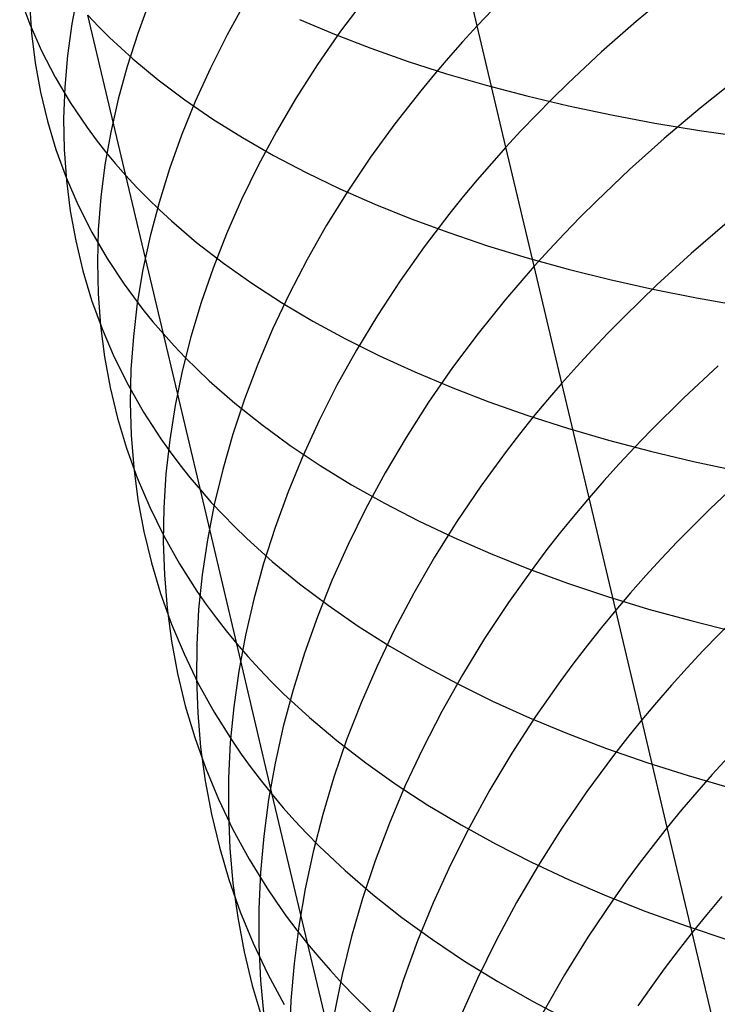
# Model space of a CAD drawing. Extents: x -383 to 1849, y -1185 to -529.
# Tile 503 of 656: x 431 to 437, y -1081 to -1072. Entities that reach past the tile are written whole.
import ezdxf

# ---------------------------------------------------------------- set-up
doc = ezdxf.new("R2010")
doc.units = 0
doc.layers.add('PREDEFINITO', color=7, linetype='CONTINUOUS')

msp = doc.modelspace()

# ---------------------------------------------------------------- linework, layer by layer
at = {"layer": 'PREDEFINITO'}
for p, q in [((434.9872, -1072.1156, 517.5866), (434.7176, -1070.9805, 516.5682)), ((431.3115, -1071.8031, 508.4061), (431.2567, -1072.0965, 508.0141)), ((436.7813, -1071.7999, 519.8678), (436.4498, -1072.0753, 519.6387)), ((430.7776, -1071.8514, 502.3463), (430.8705, -1072.1012, 501.9357)), ((430.8674, -1071.9083, 505.4023), (430.8858, -1072.184, 504.9954)), ((431.9759, -1071.8832, 510.9377), (431.8637, -1072.1857, 510.5665)), ((432.856, -1071.8926, 513.3758), (432.6867, -1072.1979, 513.0323)), ((433.9552, -1071.8641, 515.6887), (433.7297, -1072.1658, 515.3786)), ((435.1259, -1071.9693, 517.7233), (434.9872, -1072.1156, 517.5865)), ((431.4041, -1072.0188, 498.4955), (431.5023, -1072.1216, 498.2977)), ((431.754, -1073.4932, 499.5223), (431.4041, -1072.0188, 498.4955)), ((433.3532, -1072.057, 494.1057), (433.6744, -1072.1928, 493.7612)), ((436.4498, -1072.0753, 519.6387), (436.1305, -1072.3562, 519.3999)), ((430.8705, -1072.1012, 501.9357), (430.9788, -1072.3465, 501.5267)), ((431.2567, -1072.0965, 508.0141), (431.2168, -1072.3885, 507.6194)), ((431.5023, -1072.1216, 498.2977), (431.6044, -1072.2228, 498.1011)), ((433.7297, -1072.1658, 515.3786), (433.5185, -1072.4706, 515.0608)), ((434.9872, -1072.1156, 517.5865), (434.852, -1072.2632, 517.4475)), ((435.2514, -1073.2309, 518.6272), (434.9872, -1072.1156, 517.5866)), ((430.8858, -1072.184, 504.9954), (430.9193, -1072.4567, 504.5879)), ((431.6044, -1072.2228, 498.1011), (431.7103, -1072.3223, 497.9056)), ((431.8637, -1072.1857, 510.5665), (431.7662, -1072.4883, 510.1908)), ((432.6867, -1072.1979, 513.0323), (432.5319, -1072.5046, 512.6827)), ((433.6744, -1072.1928, 493.7612), (434.0071, -1072.3212, 493.4244)), ((434.852, -1072.2632, 517.4475), (434.7204, -1072.4118, 517.3062)), ((430.9788, -1072.3465, 501.5267), (431.1027, -1072.5868, 501.1198)), ((431.7103, -1072.3223, 497.9056), (431.82, -1072.4203, 497.7114)), ((434.0071, -1072.3212, 493.4244), (434.3509, -1072.4424, 493.0955)), ((436.1305, -1072.3562, 519.3999), (435.824, -1072.6427, 519.1517)), ((431.2168, -1072.3885, 507.6194), (431.1918, -1072.6788, 507.2222)), ((431.82, -1072.4203, 497.7114), (432.0505, -1072.6112, 497.3268)), ((434.3509, -1072.4424, 493.0955), (434.7053, -1072.5561, 492.775)), ((434.7204, -1072.4118, 517.3062), (434.5924, -1072.5615, 517.1627)), ((430.9193, -1072.4567, 504.5879), (430.968, -1072.7261, 504.1803)), ((431.7662, -1072.4883, 510.1908), (431.6835, -1072.7906, 509.8111)), ((432.5319, -1072.5046, 512.6827), (432.3918, -1072.8125, 512.3273)), ((433.5185, -1072.4706, 515.0608), (433.3218, -1072.778, 514.7357)), ((431.1027, -1072.5868, 501.1198), (431.2421, -1072.822, 500.7155)), ((432.0505, -1072.6112, 497.3268), (432.2956, -1072.7955, 496.9475)), ((434.5924, -1072.5615, 517.1627), (434.4679, -1072.7122, 517.017)), ((434.7053, -1072.5561, 492.775), (435.0699, -1072.6622, 492.463)), ((437.3812, -1072.5989, 521.1237), (437.0383, -1072.8724, 520.9082)), ((431.1918, -1072.6788, 507.2222), (431.1818, -1072.9671, 506.8232)), ((434.4679, -1072.7122, 517.017), (434.2297, -1073.0165, 516.7193)), ((435.0699, -1072.6622, 492.463), (435.4442, -1072.7608, 492.16)), ((435.824, -1072.6427, 519.1517), (435.6758, -1072.7878, 519.024)), ((430.968, -1072.7261, 504.1803), (431.032, -1072.9918, 503.7729)), ((431.6835, -1072.7906, 509.8111), (431.6155, -1073.0922, 509.4277)), ((432.3918, -1072.8125, 512.3273), (432.2663, -1073.1212, 511.9667)), ((432.2956, -1072.7955, 496.9475), (432.5546, -1072.9729, 496.5739)), ((433.3218, -1072.778, 514.7357), (433.1395, -1073.0877, 514.4038)), ((435.4442, -1072.7608, 492.16), (435.8279, -1072.8516, 491.8663)), ((435.6758, -1072.7878, 519.024), (435.5309, -1072.9343, 518.8941)), ((431.2421, -1072.822, 500.7155), (431.397, -1073.0517, 500.3142)), ((435.8279, -1072.8516, 491.8663), (436.2205, -1072.9346, 491.5821)), ((437.0383, -1072.8724, 520.9082), (436.7072, -1073.1519, 520.6831)), ((431.032, -1072.9918, 503.7729), (431.1112, -1073.2536, 503.3663)), ((431.1818, -1072.9671, 506.8232), (431.1869, -1073.2531, 506.4227)), ((432.5546, -1072.9729, 496.5739), (432.8273, -1073.1435, 496.2063)), ((435.5309, -1072.9343, 518.8941), (435.3894, -1073.082, 518.7618)), ((436.2205, -1072.9346, 491.5821), (436.6215, -1073.0097, 491.3079)), ((431.397, -1073.0517, 500.3142), (431.4804, -1073.1643, 500.1148)), ((434.2297, -1073.0165, 516.7193), (434.0059, -1073.3243, 516.4136)), ((435.3894, -1073.082, 518.7618), (435.2514, -1073.2309, 518.6272)), ((436.6215, -1073.0097, 491.3079), (437.0305, -1073.0768, 491.0439)), ((437.0305, -1073.0768, 491.0439), (437.4471, -1073.1358, 490.7904)), ((431.4804, -1073.1643, 500.1148), (431.5677, -1073.2755, 499.9163)), ((431.6155, -1073.0922, 509.4277), (431.5624, -1073.3929, 509.0411)), ((432.2663, -1073.1212, 511.9667), (432.1554, -1073.4303, 511.6011)), ((432.8273, -1073.1435, 496.2063), (433.1131, -1073.3072, 495.845)), ((433.1395, -1073.0877, 514.4038), (432.9717, -1073.3993, 514.0653)), ((436.7072, -1073.1519, 520.6831), (436.3885, -1073.4372, 520.4485)), ((431.1112, -1073.2536, 503.3663), (431.2059, -1073.5111, 502.9609)), ((431.1869, -1073.2531, 506.4227), (431.207, -1073.5364, 506.0211)), ((435.2514, -1073.2309, 518.6272), (435.117, -1073.381, 518.4903)), ((435.5113, -1074.3257, 519.6895), (435.2514, -1073.2309, 518.6272)), ((431.5677, -1073.2755, 499.9163), (431.6589, -1073.3851, 499.7188)), ((433.1131, -1073.3072, 495.845), (433.4117, -1073.4637, 495.4903)), ((434.0059, -1073.3243, 516.4136), (433.7965, -1073.6353, 516.1003)), ((431.5624, -1073.3929, 509.0411), (431.5243, -1073.6923, 508.6517)), ((431.6589, -1073.3851, 499.7188), (431.754, -1073.4932, 499.5223)), ((432.1554, -1073.4303, 511.6011), (432.0593, -1073.7396, 511.2312)), ((432.9717, -1073.3993, 514.0653), (432.8185, -1073.7126, 513.7208)), ((435.117, -1073.381, 518.4903), (434.9862, -1073.5323, 518.3513)), ((436.3885, -1073.4372, 520.4485), (436.0826, -1073.728, 520.2047)), ((431.2059, -1073.5111, 502.9609), (431.3159, -1073.7639, 502.557)), ((431.207, -1073.5364, 506.0211), (431.2423, -1073.8167, 505.6189)), ((431.754, -1073.4932, 499.5223), (431.853, -1073.5997, 499.327)), ((432.0994, -1074.948, 500.578), (431.754, -1073.4932, 499.5223)), ((433.4117, -1073.4637, 495.4903), (433.7226, -1073.6131, 495.1426)), ((434.9862, -1073.5323, 518.3513), (434.8589, -1073.6847, 518.21)), ((431.853, -1073.5997, 499.327), (431.956, -1073.7045, 499.1327)), ((433.7226, -1073.6131, 495.1426), (434.0454, -1073.7552, 494.8021)), ((431.5243, -1073.6923, 508.6517), (431.501, -1073.99, 508.2601)), ((431.956, -1073.7045, 499.1327), (432.0628, -1073.8077, 498.9396)), ((432.8185, -1073.7126, 513.7208), (432.68, -1074.0271, 513.3707)), ((433.7965, -1073.6353, 516.1003), (433.6016, -1073.9491, 515.7798)), ((434.8589, -1073.6847, 518.21), (434.7352, -1073.8381, 518.0666)), ((431.3159, -1073.7639, 502.557), (431.4414, -1074.0119, 502.1553)), ((432.0593, -1073.7396, 511.2312), (431.978, -1074.0487, 510.8572)), ((432.0628, -1073.8077, 498.9396), (432.1733, -1073.9092, 498.7477)), ((434.0454, -1073.7552, 494.8021), (434.3797, -1073.8899, 494.4692)), ((436.0826, -1073.728, 520.2047), (435.9346, -1073.8755, 520.0793)), ((431.2423, -1073.8167, 505.6189), (431.2928, -1074.0937, 505.2166)), ((434.3797, -1073.8899, 494.4692), (434.7249, -1074.0172, 494.1442)), ((434.7352, -1073.8381, 518.0666), (434.4986, -1074.1479, 517.7736)), ((435.9346, -1073.8755, 520.0793), (435.79, -1074.0243, 519.9516)), ((431.501, -1073.99, 508.2601), (431.4928, -1074.2857, 507.8665)), ((432.1733, -1073.9092, 498.7477), (432.4056, -1074.1073, 498.3678)), ((433.6016, -1073.9491, 515.7798), (433.4211, -1074.2653, 515.4525)), ((437.2855, -1073.9239, 521.9718), (436.9559, -1074.2076, 521.7505)), ((431.4414, -1074.0119, 502.1553), (431.5825, -1074.2546, 501.7561)), ((431.978, -1074.0487, 510.8572), (431.9115, -1074.3572, 510.4797)), ((432.68, -1074.0271, 513.3707), (432.556, -1074.3426, 513.0154)), ((434.7249, -1074.0172, 494.1442), (435.0807, -1074.1368, 493.8274)), ((435.79, -1074.0243, 519.9516), (435.6489, -1074.1744, 519.8217)), ((431.2928, -1074.0937, 505.2166), (431.3586, -1074.367, 504.8146)), ((432.4056, -1074.1073, 498.3678), (432.6522, -1074.2986, 497.9931)), ((434.4986, -1074.1479, 517.7736), (434.2763, -1074.4615, 517.4728)), ((435.0807, -1074.1368, 493.8274), (435.4467, -1074.2487, 493.5191)), ((431.5825, -1074.2546, 501.7561), (431.7391, -1074.4917, 501.3598)), ((435.4467, -1074.2487, 493.5191), (435.8224, -1074.3529, 493.2197)), ((435.6489, -1074.1744, 519.8217), (435.5113, -1074.3257, 519.6895)), ((436.9559, -1074.2076, 521.7505), (436.6386, -1074.4974, 521.5199)), ((431.4928, -1074.2857, 507.8665), (431.4996, -1074.5791, 507.4715)), ((432.556, -1074.3426, 513.0154), (432.4468, -1074.6586, 512.6553)), ((432.6522, -1074.2986, 497.9931), (432.9129, -1074.483, 497.624)), ((433.4211, -1074.2653, 515.4525), (433.2552, -1074.5836, 515.1188)), ((435.5113, -1074.3257, 519.6895), (435.3772, -1074.4783, 519.5551)), ((435.7657, -1075.4003, 520.7737), (435.5113, -1074.3257, 519.6895)), ((431.3586, -1074.367, 504.8146), (431.4396, -1074.6363, 504.4133)), ((431.9115, -1074.3572, 510.4797), (431.8599, -1074.6647, 510.0989)), ((435.8224, -1074.3529, 493.2197), (436.2073, -1074.4492, 492.9294)), ((431.7391, -1074.4917, 501.3598), (431.8233, -1074.6081, 501.1629)), ((432.9129, -1074.483, 497.624), (433.1872, -1074.6604, 497.2609)), ((434.2763, -1074.4615, 517.4728), (434.0685, -1074.7783, 517.1644)), ((435.3772, -1074.4783, 519.5551), (435.2467, -1074.6321, 519.4185)), ((436.2073, -1074.4492, 492.9294), (436.6011, -1074.5375, 492.6486)), ((436.6386, -1074.4974, 521.5199), (436.3341, -1074.7929, 521.2801)), ((431.4996, -1074.5791, 507.4715), (431.5216, -1074.8699, 507.0754)), ((431.8233, -1074.6081, 501.1629), (431.9114, -1074.7229, 500.967)), ((433.2552, -1074.5836, 515.1188), (433.1039, -1074.9036, 514.7792)), ((436.6011, -1074.5375, 492.6486), (437.0033, -1074.6177, 492.3776)), ((437.0033, -1074.6177, 492.3776), (437.4135, -1074.6896, 492.1167)), ((431.4396, -1074.6363, 504.4133), (431.536, -1074.9014, 504.0131)), ((431.8599, -1074.6647, 510.0989), (431.8233, -1074.9711, 509.7155)), ((432.4468, -1074.6586, 512.6553), (432.3524, -1074.9748, 512.2908)), ((433.1872, -1074.6604, 497.2609), (433.4747, -1074.8308, 496.904)), ((435.2467, -1074.6321, 519.4185), (435.1198, -1074.787, 519.2798)), ((431.9114, -1074.7229, 500.967), (432.0034, -1074.8362, 500.772)), ((434.0685, -1074.7783, 517.1644), (433.8751, -1075.0981, 516.849)), ((435.1198, -1074.787, 519.2798), (434.9965, -1074.9429, 519.1389)), ((436.3341, -1074.7929, 521.2801), (436.1868, -1074.9427, 521.1568)), ((431.5216, -1074.8699, 507.0754), (431.5587, -1075.1577, 506.6787)), ((432.0034, -1074.8362, 500.772), (432.0994, -1074.948, 500.578)), ((433.4747, -1074.8308, 496.904), (433.7748, -1074.9939, 496.5536)), ((431.536, -1074.9014, 504.0131), (431.6478, -1075.1618, 503.6146)), ((431.8233, -1074.9711, 509.7155), (431.8016, -1075.2758, 509.3298)), ((432.0994, -1074.948, 500.578), (432.1993, -1075.0581, 500.3851)), ((432.4399, -1076.3828, 501.6614), (432.0994, -1074.948, 500.578)), ((432.3524, -1074.9748, 512.2908), (432.2727, -1075.2908, 511.9223)), ((433.1039, -1074.9036, 514.7792), (432.9673, -1075.225, 514.434)), ((434.9965, -1074.9429, 519.1389), (434.7606, -1075.258, 518.8512)), ((436.1868, -1074.9427, 521.1568), (436.043, -1075.0939, 521.0313)), ((432.1993, -1075.0581, 500.3851), (432.303, -1075.1665, 500.1933)), ((433.7748, -1074.9939, 496.5536), (434.0873, -1075.1498, 496.2101)), ((431.5587, -1075.1577, 506.6787), (431.6111, -1075.4422, 506.2819)), ((431.6478, -1075.1618, 503.6146), (431.7751, -1075.4172, 503.2181)), ((432.303, -1075.1665, 500.1933), (432.4106, -1075.2733, 500.0026)), ((433.8751, -1075.0981, 516.849), (433.6963, -1075.4204, 516.5269)), ((434.0873, -1075.1498, 496.2101), (434.4116, -1075.2982, 495.8738)), ((436.043, -1075.0939, 521.0313), (435.9026, -1075.2465, 520.9036)), ((432.9673, -1075.225, 514.434), (432.8453, -1075.5475, 514.0837)), ((435.9026, -1075.2465, 520.9036), (435.7657, -1075.4003, 520.7737)), ((437.2033, -1075.2428, 522.8381), (436.8867, -1075.5369, 522.6117)), ((431.8016, -1075.2758, 509.3298), (431.795, -1075.5787, 508.9421)), ((432.2727, -1075.2908, 511.9223), (432.2079, -1075.6064, 511.5504)), ((432.4106, -1075.2733, 500.0026), (432.522, -1075.3784, 499.8132)), ((434.4116, -1075.2982, 495.8738), (434.7473, -1075.4391, 495.5449)), ((434.7606, -1075.258, 518.8512), (434.5392, -1075.5769, 518.5557)), ((431.7751, -1075.4172, 503.2181), (431.9179, -1075.6674, 502.8241)), ((432.522, -1075.3784, 499.8132), (432.7558, -1075.5835, 499.438)), ((433.6963, -1075.4204, 516.5269), (433.532, -1075.7449, 516.1985)), ((435.7657, -1075.4003, 520.7737), (435.6323, -1075.5554, 520.6415)), ((436.0162, -1076.454, 521.8789), (435.7657, -1075.4003, 520.7737)), ((431.6111, -1075.4422, 506.2819), (431.6787, -1075.723, 505.8854)), ((434.7473, -1075.4391, 495.5449), (435.094, -1075.5723, 495.2239)), ((431.795, -1075.5787, 508.9421), (431.8035, -1075.8792, 508.553)), ((432.2079, -1075.6064, 511.5504), (432.158, -1075.9211, 511.1753)), ((432.8453, -1075.5475, 514.0837), (432.738, -1075.8705, 513.7287)), ((432.7558, -1075.5835, 499.438), (433.0041, -1075.7818, 499.0681)), ((434.5392, -1075.5769, 518.5557), (434.3323, -1075.8992, 518.2529)), ((435.094, -1075.5723, 495.2239), (435.4512, -1075.6979, 494.911)), ((435.6323, -1075.5554, 520.6415), (435.5026, -1075.7117, 520.5072)), ((436.8867, -1075.5369, 522.6117), (436.583, -1075.837, 522.3762)), ((431.9179, -1075.6674, 502.8241), (432.0763, -1075.9119, 502.433)), ((435.4512, -1075.6979, 494.911), (435.8185, -1075.8155, 494.6065)), ((431.6787, -1075.723, 505.8854), (431.7616, -1075.9998, 505.4896)), ((433.0041, -1075.7818, 499.0681), (433.2663, -1075.9731, 498.7037)), ((433.532, -1075.7449, 516.1985), (433.3823, -1076.0713, 515.8643)), ((435.5026, -1075.7117, 520.5072), (435.3764, -1075.8692, 520.3709)), ((431.8035, -1075.8792, 508.553), (431.8271, -1076.1771, 508.1629)), ((432.738, -1075.8705, 513.7287), (432.6455, -1076.1938, 513.3694)), ((435.3764, -1075.8692, 520.3709), (435.2539, -1076.0279, 520.2324)), ((435.8185, -1075.8155, 494.6065), (436.1955, -1075.9253, 494.3107)), ((436.583, -1075.837, 522.3762), (436.4361, -1075.9892, 522.2552)), ((432.0763, -1075.9119, 502.433), (432.1613, -1076.032, 502.2387)), ((432.158, -1075.9211, 511.1753), (432.1231, -1076.2346, 510.7975)), ((433.2663, -1075.9731, 498.7037), (433.5422, -1076.1573, 498.3452)), ((434.3323, -1075.8992, 518.2529), (434.1399, -1076.2246, 517.9431)), ((436.1955, -1075.9253, 494.3107), (436.5817, -1076.0269, 494.024)), ((431.7616, -1075.9998, 505.4896), (431.8599, -1076.2723, 505.0949)), ((432.1613, -1076.032, 502.2387), (432.2503, -1076.1505, 502.0453)), ((433.3823, -1076.0713, 515.8643), (433.2472, -1076.3992, 515.5246)), ((435.2539, -1076.0279, 520.2324), (435.0195, -1076.3484, 519.9496)), ((436.4361, -1075.9892, 522.2552), (436.2927, -1076.1427, 522.1319)), ((436.5817, -1076.0269, 494.024), (436.9768, -1076.1204, 493.7466)), ((432.2503, -1076.1505, 502.0453), (432.3431, -1076.2675, 501.8528)), ((433.5422, -1076.1573, 498.3452), (433.8311, -1076.3343, 497.9928)), ((436.2927, -1076.1427, 522.1319), (436.1527, -1076.2977, 522.0065)), ((436.9768, -1076.1204, 493.7466), (437.3802, -1076.2056, 493.4789)), ((431.8271, -1076.1771, 508.1629), (431.8658, -1076.4721, 507.7722)), ((432.1231, -1076.2346, 510.7975), (432.1031, -1076.5465, 510.4175)), ((432.6455, -1076.1938, 513.3694), (432.5678, -1076.5171, 513.0062)), ((434.1399, -1076.2246, 517.9431), (433.962, -1076.5527, 517.6267)), ((431.8599, -1076.2723, 505.0949), (431.9737, -1076.5401, 504.7018)), ((432.3431, -1076.2675, 501.8528), (432.4399, -1076.3828, 501.6614)), ((433.8311, -1076.3343, 497.9928), (434.1328, -1076.5039, 497.6469)), ((436.1527, -1076.2977, 522.0065), (436.0162, -1076.454, 521.8789)), ((437.4441, -1076.2569, 523.9458), (437.1286, -1076.5553, 523.7235)), ((432.4399, -1076.3828, 501.6614), (432.5406, -1076.4965, 501.471)), ((432.7757, -1077.7974, 502.7752), (432.4399, -1076.3828, 501.6614)), ((433.2472, -1076.3992, 515.5246), (433.1268, -1076.7282, 515.1799)), ((435.0195, -1076.3484, 519.9496), (434.7996, -1076.6728, 519.6592)), ((431.8658, -1076.4721, 507.7722), (431.9199, -1076.7637, 507.3813)), ((432.5678, -1076.5171, 513.0062), (432.5049, -1076.8399, 512.6395)), ((432.5406, -1076.4965, 501.471), (432.6452, -1076.6086, 501.2817)), ((434.1328, -1076.5039, 497.6469), (434.4467, -1076.6662, 497.3078)), ((436.0162, -1076.454, 521.8789), (435.8833, -1076.6116, 521.7491)), ((436.2616, -1077.4865, 523.004), (436.0162, -1076.454, 521.8789)), ((431.9737, -1076.5401, 504.7018), (432.1029, -1076.8029, 504.3107)), ((432.1031, -1076.5465, 510.4175), (432.0982, -1076.8566, 510.0356)), ((432.6452, -1076.6086, 501.2817), (432.7536, -1076.7189, 501.0935)), ((433.962, -1076.5527, 517.6267), (433.7987, -1076.8831, 517.3042)), ((435.8833, -1076.6116, 521.7491), (435.7541, -1076.7705, 521.6172)), ((437.1286, -1076.5553, 523.7235), (436.826, -1076.8599, 523.4923)), ((434.4467, -1076.6662, 497.3078), (434.7724, -1076.8208, 496.9757)), ((434.7996, -1076.6728, 519.6592), (434.5942, -1077.0009, 519.3616)), ((431.9199, -1076.7637, 507.3813), (431.9892, -1077.0517, 506.9907)), ((432.7536, -1076.7189, 501.0935), (432.8658, -1076.8276, 500.9066)), ((433.1268, -1076.7282, 515.1799), (433.0211, -1077.0578, 514.8306)), ((435.7541, -1076.7705, 521.6172), (435.6284, -1076.9306, 521.4833)), ((432.0982, -1076.8566, 510.0356), (432.1084, -1077.1644, 509.6523)), ((432.1029, -1076.8029, 504.3107), (432.2477, -1077.0604, 503.9221)), ((432.5049, -1076.8399, 512.6395), (432.457, -1077.162, 512.2699)), ((432.8658, -1076.8276, 500.9066), (433.1013, -1077.0398, 500.5363)), ((433.7987, -1076.8831, 517.3042), (433.6501, -1077.2154, 516.976)), ((434.7724, -1076.8208, 496.9757), (435.1095, -1076.9679, 496.6511)), ((436.826, -1076.8599, 523.4923), (436.6797, -1077.0144, 523.3734)), ((435.1095, -1076.9679, 496.6511), (435.4576, -1077.1071, 496.3341)), ((435.6284, -1076.9306, 521.4833), (435.5063, -1077.0918, 521.3474)), ((431.9892, -1077.0517, 506.9907), (432.0739, -1077.3357, 506.6007)), ((432.2477, -1077.0604, 503.9221), (432.408, -1077.3122, 503.5363)), ((433.0211, -1077.0578, 514.8306), (432.9302, -1077.3879, 514.477)), ((433.1013, -1077.0398, 500.5363), (433.3512, -1077.245, 500.1712)), ((434.5942, -1077.0009, 519.3616), (434.4032, -1077.3321, 519.0572)), ((436.6797, -1077.0144, 523.3734), (436.5368, -1077.1704, 523.2524)), ((435.5063, -1077.0918, 521.3474), (435.2731, -1077.4177, 521.0696)), ((435.4576, -1077.1071, 496.3341), (435.8162, -1077.2384, 496.0252)), ((432.1084, -1077.1644, 509.6523), (432.1337, -1077.4696, 509.268)), ((432.457, -1077.162, 512.2699), (432.4239, -1077.4829, 511.8975)), ((433.3512, -1077.245, 500.1712), (433.615, -1077.4431, 499.8116)), ((433.6501, -1077.2154, 516.976), (433.5161, -1077.5494, 516.6424)), ((435.8162, -1077.2384, 496.0252), (436.1848, -1077.3618, 495.7245)), ((436.5368, -1077.1704, 523.2524), (436.3974, -1077.3277, 523.1293)), ((432.0739, -1077.3357, 506.6007), (432.1739, -1077.6154, 506.2119)), ((432.408, -1077.3122, 503.5363), (432.4941, -1077.4359, 503.3447)), ((434.4032, -1077.3321, 519.0572), (434.2269, -1077.6661, 518.7463)), ((436.3974, -1077.3277, 523.1293), (436.2616, -1077.4865, 523.004)), ((432.9302, -1077.3879, 514.477), (432.8541, -1077.718, 514.1197)), ((435.2731, -1077.4177, 521.0696), (435.0543, -1077.7476, 520.7844)), ((436.1848, -1077.3618, 495.7245), (436.5631, -1077.477, 495.4326)), ((432.1337, -1077.4696, 509.268), (432.1743, -1077.7719, 508.883)), ((432.4239, -1077.4829, 511.8975), (432.4059, -1077.8022, 511.523)), ((432.4941, -1077.4359, 503.3447), (432.584, -1077.558, 503.1539)), ((433.615, -1077.4431, 499.8116), (433.8924, -1077.6341, 499.4577)), ((436.2616, -1077.4865, 523.004), (436.1294, -1077.6466, 522.8765)), ((436.5012, -1078.4966, 524.1506), (436.2616, -1077.4865, 523.004)), ((436.5631, -1077.477, 495.4326), (436.9506, -1077.584, 495.1495)), ((432.584, -1077.558, 503.1539), (432.6779, -1077.6785, 502.964)), ((433.5161, -1077.5494, 516.6424), (433.3969, -1077.8845, 516.3038)), ((436.9506, -1077.584, 495.1495), (437.3468, -1077.6827, 494.8757)), ((437.3649, -1077.5522, 524.8558), (437.0634, -1077.861, 524.6292)), ((432.1739, -1077.6154, 506.2119), (432.2894, -1077.8904, 505.8246)), ((432.6779, -1077.6785, 502.964), (432.7757, -1077.7974, 502.7752)), ((433.8924, -1077.6341, 499.4577), (434.1829, -1077.8177, 499.11)), ((434.2269, -1077.6661, 518.7463), (434.0651, -1078.0026, 518.4294)), ((436.1294, -1077.6466, 522.8765), (436.0008, -1077.8081, 522.747)), ((432.1743, -1077.7719, 508.883), (432.23, -1078.0708, 508.498)), ((432.8541, -1077.718, 514.1197), (432.7929, -1078.0477, 513.7589)), ((435.0543, -1077.7476, 520.7844), (434.85, -1078.0813, 520.4921)), ((432.4059, -1077.8022, 511.523), (432.4029, -1078.1197, 511.1466)), ((432.7757, -1077.7974, 502.7752), (432.8774, -1077.9147, 502.5874)), ((433.1003, -1079.1833, 503.9259), (432.7757, -1077.7974, 502.7752)), ((434.1829, -1077.8177, 499.11), (434.4861, -1077.9938, 498.7686)), ((436.0008, -1077.8081, 522.747), (435.8758, -1077.9708, 522.6155)), ((437.0634, -1077.861, 524.6292), (436.9176, -1078.0177, 524.5127)), ((432.2894, -1077.8904, 505.8246), (432.4204, -1078.1604, 505.4392)), ((432.8774, -1077.9147, 502.5874), (432.983, -1078.0302, 502.4007)), ((433.3969, -1077.8845, 516.3038), (433.2924, -1078.2204, 515.9607)), ((435.8758, -1077.9708, 522.6155), (435.7544, -1078.1347, 522.482)), ((432.7929, -1078.0477, 513.7589), (432.7465, -1078.3766, 513.3951)), ((432.983, -1078.0302, 502.4007), (433.0925, -1078.1441, 502.2151)), ((434.0651, -1078.0026, 518.4294), (433.918, -1078.3411, 518.1069)), ((434.4861, -1077.9938, 498.7686), (434.8015, -1078.1625, 498.4339)), ((436.9176, -1078.0177, 524.5127), (436.7753, -1078.1759, 524.3941)), ((432.23, -1078.0708, 508.498), (432.3011, -1078.3661, 508.1131)), ((432.4029, -1078.1197, 511.1466), (432.415, -1078.435, 510.7689)), ((433.0925, -1078.1441, 502.2151), (433.2057, -1078.2562, 502.0306)), ((434.85, -1078.0813, 520.4921), (434.6604, -1078.4183, 520.1931)), ((435.7544, -1078.1347, 522.482), (435.5226, -1078.4659, 522.2093)), ((432.4204, -1078.1604, 505.4392), (432.5669, -1078.425, 505.0562)), ((433.2924, -1078.2204, 515.9607), (433.2027, -1078.5568, 515.6135)), ((434.8015, -1078.1625, 498.4339), (435.1287, -1078.3234, 498.1062)), ((436.7753, -1078.1759, 524.3941), (436.6364, -1078.3355, 524.2734)), ((433.2057, -1078.2562, 502.0306), (433.4432, -1078.4753, 501.6654)), ((435.1287, -1078.3234, 498.1062), (435.4672, -1078.4765, 497.7858)), ((432.3011, -1078.3661, 508.1131), (432.3875, -1078.6574, 507.729)), ((432.5669, -1078.425, 505.0562), (432.729, -1078.684, 504.6761)), ((432.7465, -1078.3766, 513.3951), (432.7152, -1078.7045, 513.0288)), ((433.918, -1078.3411, 518.1069), (433.7855, -1078.6812, 517.7791)), ((434.6604, -1078.4183, 520.1931), (434.4853, -1078.7582, 519.8878)), ((436.6364, -1078.3355, 524.2734), (436.5012, -1078.4966, 524.1505)), ((432.415, -1078.435, 510.7689), (432.4422, -1078.7477, 510.3902)), ((433.4432, -1078.4753, 501.6654), (433.6951, -1078.6872, 501.3052)), ((435.5226, -1078.4659, 522.2093), (435.3053, -1078.8014, 521.9292)), ((435.4672, -1078.4765, 497.7858), (435.8167, -1078.6217, 497.473)), ((436.5012, -1078.4966, 524.1505), (436.3695, -1078.659, 524.0257)), ((436.7351, -1079.4848, 525.3157), (436.5012, -1078.4966, 524.1506)), ((433.2027, -1078.5568, 515.6135), (433.1279, -1078.8932, 515.2625)), ((432.3875, -1078.6574, 507.729), (432.4893, -1078.9444, 507.3459)), ((432.729, -1078.684, 504.6761), (432.816, -1078.8112, 504.4872)), ((433.7855, -1078.6812, 517.7791), (433.6678, -1079.0227, 517.4465)), ((433.6951, -1078.6872, 501.3052), (433.961, -1078.892, 500.9504)), ((435.8167, -1078.6217, 497.473), (436.1766, -1078.7588, 497.1682)), ((436.3695, -1078.659, 524.0257), (436.2414, -1078.8228, 523.8987)), ((432.4422, -1078.7477, 510.3902), (432.4845, -1079.0574, 510.011)), ((432.7152, -1078.7045, 513.0288), (432.6987, -1079.0309, 512.6603)), ((434.4853, -1078.7582, 519.8878), (434.3249, -1079.1006, 519.5766)), ((436.1766, -1078.7588, 497.1682), (436.5466, -1078.8878, 496.8715)), ((432.816, -1078.8112, 504.4872), (432.9068, -1078.9368, 504.2991)), ((435.3053, -1078.8014, 521.9292), (435.1026, -1079.1408, 521.6421)), ((436.2414, -1078.8228, 523.8987), (436.117, -1078.9879, 523.7699)), ((437.2945, -1078.84, 525.785), (437.1494, -1078.9989, 525.6708)), ((432.4893, -1078.9444, 507.3459), (432.6065, -1079.2266, 506.9644)), ((432.9068, -1078.9368, 504.2991), (433.0016, -1079.0609, 504.112)), ((433.1279, -1078.8932, 515.2625), (433.068, -1079.2293, 514.9081)), ((433.961, -1078.892, 500.9504), (434.2404, -1079.0895, 500.6013)), ((436.5466, -1078.8878, 496.8715), (436.9262, -1079.0085, 496.5834)), ((432.4845, -1079.0574, 510.011), (432.5421, -1079.3638, 509.6316)), ((432.6987, -1079.0309, 512.6603), (432.6974, -1079.3554, 512.29)), ((433.6678, -1079.0227, 517.4465), (433.5649, -1079.3651, 517.1094)), ((436.117, -1078.9879, 523.7699), (435.9962, -1079.1543, 523.639)), ((436.9262, -1079.0085, 496.5834), (437.3149, -1079.1208, 496.3042)), ((437.1494, -1078.9989, 525.6708), (437.0078, -1079.1594, 525.5545)), ((433.0016, -1079.0609, 504.112), (433.1003, -1079.1833, 503.9259)), ((434.3249, -1079.1006, 519.5766), (434.1791, -1079.4452, 519.2599)), ((434.2404, -1079.0895, 500.6013), (434.533, -1079.2796, 500.2583)), ((435.1026, -1079.1408, 521.6421), (434.9145, -1079.4837, 521.3485)), ((432.6065, -1079.2266, 506.9644), (432.7391, -1079.5038, 506.5848)), ((433.068, -1079.2293, 514.9081), (433.023, -1079.5648, 514.5508)), ((433.1003, -1079.1833, 503.9259), (433.2029, -1079.3041, 503.7407)), ((433.7517, -1081.9129, 506.2794), (433.1003, -1079.1833, 503.9259)), ((435.9962, -1079.1543, 523.639), (435.7655, -1079.4905, 523.3718)), ((437.0078, -1079.1594, 525.5545), (436.8697, -1079.3214, 525.4361)), ((433.2029, -1079.3041, 503.7407), (433.3094, -1079.4231, 503.5567)), ((434.533, -1079.2796, 500.2583), (434.8381, -1079.4621, 499.9215)), ((436.8697, -1079.3214, 525.4361), (436.7351, -1079.4848, 525.3157)), ((432.5421, -1079.3638, 509.6316), (432.6149, -1079.6665, 509.2525)), ((432.6974, -1079.3554, 512.29), (432.711, -1079.6777, 511.9184)), ((433.5649, -1079.3651, 517.1094), (433.4767, -1079.7079, 516.7682)), ((432.7391, -1079.5038, 506.5848), (432.8874, -1079.7756, 506.2075)), ((433.3094, -1079.4231, 503.5567), (433.4197, -1079.5404, 503.3737)), ((434.1791, -1079.4452, 519.2599), (434.0481, -1079.7916, 518.9379)), ((434.9145, -1079.4837, 521.3485), (434.741, -1079.8296, 521.0486)), ((434.8381, -1079.4621, 499.9215), (435.1555, -1079.6369, 499.5913)), ((435.7655, -1079.4905, 523.3718), (435.5493, -1079.8311, 523.0973)), ((436.7351, -1079.4848, 525.3157), (436.6041, -1079.6497, 525.1932)), ((436.9644, -1080.4497, 526.501), (436.7351, -1079.4848, 525.3157)), ((433.023, -1079.5648, 514.5508), (432.993, -1079.8992, 514.191)), ((433.4197, -1079.5404, 503.3737), (433.5338, -1079.656, 503.1919)), ((432.6149, -1079.6665, 509.2525), (432.703, -1079.9652, 508.874)), ((432.711, -1079.6777, 511.9184), (432.7398, -1079.9975, 511.5458)), ((433.5338, -1079.656, 503.1919), (433.7731, -1079.8819, 502.8317)), ((435.1555, -1079.6369, 499.5913), (435.4847, -1079.8039, 499.268)), ((436.6041, -1079.6497, 525.1932), (436.4768, -1079.8159, 525.0688)), ((432.8874, -1079.7756, 506.2075), (433.0512, -1080.0416, 505.833)), ((433.4767, -1079.7079, 516.7682), (433.4035, -1080.051, 516.4234)), ((434.0481, -1079.7916, 518.9379), (433.9319, -1080.1393, 518.6112)), ((434.741, -1079.8296, 521.0486), (434.5822, -1080.1781, 520.7429)), ((435.5493, -1079.8311, 523.0973), (435.3478, -1080.1756, 522.816)), ((435.4847, -1079.8039, 499.268), (435.8252, -1079.9629, 498.9519)), ((436.4768, -1079.8159, 525.0688), (436.3531, -1079.9835, 524.9424)), ((432.993, -1079.8992, 514.191), (432.9781, -1080.2322, 513.829)), ((433.7731, -1079.8819, 502.8317), (434.0268, -1080.1007, 502.4766)), ((435.8252, -1079.9629, 498.9519), (436.1765, -1080.1139, 498.6434)), ((432.703, -1079.9652, 508.874), (432.8064, -1080.2595, 508.4967)), ((432.7398, -1079.9975, 511.5458), (432.7838, -1080.3143, 511.1726)), ((433.0512, -1080.0416, 505.833), (433.1389, -1080.1724, 505.6469)), ((433.4035, -1080.051, 516.4234), (433.3451, -1080.3938, 516.0752)), ((436.3531, -1079.9835, 524.9424), (436.233, -1080.1524, 524.8142)), ((433.9319, -1080.1393, 518.6112), (433.8305, -1080.488, 518.2802)), ((434.0268, -1080.1007, 502.4766), (434.2944, -1080.3123, 502.1268)), ((436.1765, -1080.1139, 498.6434), (436.5384, -1080.2567, 498.3426)), ((437.2364, -1080.12, 526.7345), (437.0986, -1080.2841, 526.6187)), ((432.9781, -1080.2322, 513.829), (432.9782, -1080.5634, 513.4652)), ((433.1389, -1080.1724, 505.6469), (433.2306, -1080.3015, 505.4617)), ((434.5822, -1080.1781, 520.7429), (434.4382, -1080.529, 520.4318)), ((435.3478, -1080.1756, 522.816), (435.1609, -1080.5238, 522.5284)), ((436.233, -1080.1524, 524.8142), (436.0037, -1080.4939, 524.5521)), ((432.7838, -1080.3143, 511.1726), (432.843, -1080.6278, 510.7994)), ((432.8064, -1080.2595, 508.4967), (432.9253, -1080.549, 508.1209)), ((433.2306, -1080.3015, 505.4617), (433.3262, -1080.4291, 505.2774)), ((434.2944, -1080.3123, 502.1268), (434.5756, -1080.5164, 501.7825)), ((436.5384, -1080.2567, 498.3426), (436.9102, -1080.3912, 498.0499)), ((437.0986, -1080.2841, 526.6187), (436.9644, -1080.4497, 526.501)), ((433.3451, -1080.3938, 516.0752), (433.3017, -1080.7359, 515.7242)), ((436.9102, -1080.3912, 498.0499), (437.2916, -1080.5172, 497.7657)), ((433.3262, -1080.4291, 505.2774), (433.4257, -1080.555, 505.094)), ((433.8305, -1080.488, 518.2802), (433.7439, -1080.8373, 517.9451)), ((436.0037, -1080.4939, 524.5521), (435.789, -1080.8398, 524.283)), ((436.9644, -1080.4497, 526.501), (436.8338, -1080.6168, 526.3812)), ((437.1876, -1081.3921, 527.7058), (436.9644, -1080.4497, 526.501)), ((432.9253, -1080.549, 508.1209), (433.0595, -1080.8335, 507.7471)), ((432.9782, -1080.5634, 513.4652), (432.9934, -1080.8924, 513.1001)), ((433.4257, -1080.555, 505.094), (433.5291, -1080.6792, 504.9116)), ((434.4382, -1080.529, 520.4318), (434.3089, -1080.8817, 520.1156)), ((434.5756, -1080.5164, 501.7825), (434.8699, -1080.713, 501.4441)), ((435.1609, -1080.5238, 522.5284), (434.9886, -1080.8751, 522.2346)), ((432.843, -1080.6278, 510.7994), (432.9174, -1080.9377, 510.4264)), ((433.5291, -1080.6792, 504.9116), (433.6364, -1080.8017, 504.7303)), ((436.8338, -1080.6168, 526.3812), (436.7068, -1080.7853, 526.2595)), ((433.3017, -1080.7359, 515.7242), (433.2733, -1081.0771, 515.3707)), ((434.8699, -1080.713, 501.4441), (435.1768, -1080.9019, 501.1119)), ((433.0595, -1080.8335, 507.7471), (433.2092, -1081.1124, 507.3756)), ((433.6364, -1080.8017, 504.7303), (433.7475, -1080.9224, 504.5501)), ((433.7439, -1080.8373, 517.9451), (433.6722, -1081.1869, 517.6064)), ((435.789, -1080.8398, 524.283), (435.589, -1081.1899, 524.0073)), ((436.7068, -1080.7853, 526.2595), (436.5834, -1080.9552, 526.136)), ((432.9174, -1080.9377, 510.4264), (433.0071, -1081.2434, 510.0541)), ((432.9934, -1080.8924, 513.1001), (433.0238, -1081.2189, 512.734)), ((433.7475, -1080.9224, 504.5501), (433.8624, -1081.0414, 504.371)), ((434.3089, -1080.8817, 520.1156), (434.1944, -1081.2358, 519.7948)), ((434.9886, -1080.8751, 522.2346), (434.8311, -1081.2291, 521.9351)), ((435.1768, -1080.9019, 501.1119), (435.4958, -1081.0831, 500.7862)), ((436.5834, -1080.9552, 526.136), (436.4637, -1081.1264, 526.0105)), ((433.8624, -1081.0414, 504.371), (434.1032, -1081.2741, 504.0163)), ((433.2733, -1081.0771, 515.3707), (433.2598, -1081.4169, 515.0151)), ((435.4958, -1081.0831, 500.7862), (435.8267, -1081.2563, 500.4673))]:
    msp.add_line(p, q, dxfattribs=at)

doc.saveas('drawing.dxf')
